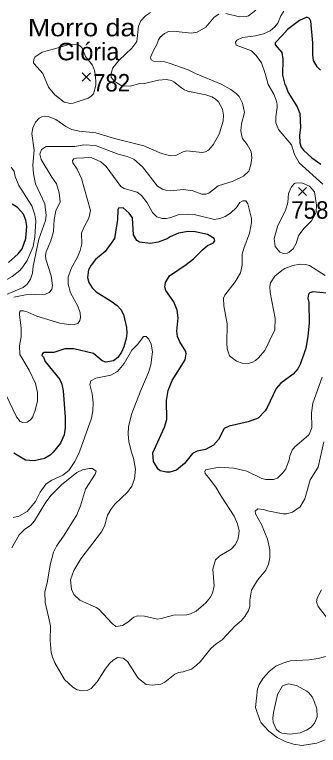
# Model space of a CAD drawing. Extents: x 294.2 to 320.3, y 7482.7 to 7510.7.
# Drawn here: x 311.011 to 312.401, y 7493.71 to 7497.059 of the extents above; entities that cross this region are included whole.
import ezdxf
from ezdxf.enums import TextEntityAlignment as Align

# ---------------------------------------------------------------- set-up
doc = ezdxf.new("R2010")
doc.units = 0
doc.header["$LTSCALE"] = 0.032
for name, color, linetype, lineweight in [('1', 7, 'Continuous', 25), ('2', 7, 'Continuous', 13), ('21', 7, 'Continuous', 25)]:
    doc.layers.add(name, color=color, linetype=linetype, lineweight=lineweight)
doc.layers.add('61', color=7, linetype='Continuous')

msp = doc.modelspace()

# ---------------------------------------------------------------- linework, layer by layer
at = {"layer": '1'}
for points in [[(312.4111, 7496.8046), (312.3961, 7496.8203), (312.3793, 7496.8495), (312.3762, 7496.8731), (312.3758, 7496.9296), (312.3664, 7497.0295), (312.3601, 7497.0413), (312.3479, 7497.0468), (312.3148, 7497.0327), (312.259, 7496.991), (312.237, 7496.9643), (312.2025, 7496.9304), (312.2025, 7496.9214), (312.2332, 7496.8857), (312.2377, 7496.855), (312.237, 7496.7822), (312.2472, 7496.7382), (312.2505, 7496.7364), (312.2623, 7496.7018), (312.3039, 7496.6358), (312.3155, 7496.6054), (312.3186, 7496.5419), (312.3147, 7496.5065), (312.3162, 7496.4721), (312.3225, 7496.4517), (312.3327, 7496.4375), (312.3705, 7496.4022), (312.4126, 7496.3736)], [(310.9831, 7495.9225), (311.0281, 7495.9621), (311.0452, 7495.9854), (311.063, 7496.0335), (311.0665, 7496.0893), (311.0627, 7496.1173), (311.0518, 7496.1452), (311.0236, 7496.1756), (310.9995, 7496.1911)], [(311.6764, 7494.9689), (311.6675, 7494.9754), (311.6458, 7495.0104), (311.6432, 7495.0507), (311.6968, 7495.1682), (311.7077, 7495.2033), (311.7065, 7495.2908), (311.7134, 7495.3367), (311.7313, 7495.3827), (311.792, 7495.4772), (311.7958, 7495.504), (311.7946, 7495.5155), (311.7671, 7495.5589), (311.7569, 7495.5845), (311.7537, 7495.6087), (311.7594, 7495.67), (311.755, 7495.7045), (311.7396, 7495.7428), (311.7026, 7495.7952), (311.6988, 7495.8105), (311.7017, 7495.8309), (311.719, 7495.8616), (311.7953, 7495.9135), (311.8291, 7495.9402), (311.87, 7495.9807), (311.8943, 7496.0003), (311.9211, 7496.0137), (311.9266, 7496.0224), (311.9242, 7496.0334), (311.8935, 7496.0515), (311.8373, 7496.0639), (311.8045, 7496.0648), (311.7612, 7496.057), (311.7227, 7496.0412), (311.7093, 7496.0318), (311.668, 7496.0169), (311.6334, 7496.0106), (311.5831, 7496.0161), (311.5705, 7496.0232), (311.5556, 7496.0499), (311.55, 7496.1271), (311.5347, 7496.1489), (311.5072, 7496.1738), (311.4862, 7496.1718), (311.483, 7496.1648), (311.4823, 7496.1201), (311.4682, 7496.0338), (311.4249, 7495.974), (311.3805, 7495.9368), (311.3612, 7495.9101), (311.3487, 7495.8897), (311.3447, 7495.8543), (311.351, 7495.8307), (311.3652, 7495.8071), (311.384, 7495.789), (311.4528, 7495.7466), (311.4804, 7495.7262), (311.4969, 7495.7081), (311.5087, 7495.6853), (311.5223, 7495.6247), (311.5247, 7495.5988), (311.5215, 7495.5752), (311.5105, 7495.5367), (311.4999, 7495.5123), (311.4834, 7495.4879), (311.4638, 7495.4722), (311.4292, 7495.4667), (311.4111, 7495.473), (311.372, 7495.506), (311.2821, 7495.5277), (311.2404, 7495.5277), (311.1909, 7495.5112), (311.146, 7495.5104), (311.139, 7495.5065), (311.135, 7495.4962), (311.1429, 7495.4899), (311.151, 7495.4695), (311.2174, 7495.3865), (311.2269, 7495.3648), (311.234, 7495.3342), (311.2423, 7495.2142), (311.2421, 7495.1647), (311.2382, 7495.1332), (311.2217, 7495.0955), (311.1873, 7495.0538), (311.1737, 7495.0396), (311.1485, 7495.0247), (311.0999, 7495.0137), (311.0603, 7495.0168), (311.0073, 7495.0494)], [(312.4402, 7495.783), (312.375, 7495.7885), (312.3624, 7495.7846), (312.3553, 7495.7775), (312.3532, 7495.7594), (312.3577, 7495.739), (312.359, 7495.6458), (312.3519, 7495.5845), (312.343, 7495.5308), (312.3347, 7495.5027), (312.3181, 7495.4568), (312.3066, 7495.4363), (312.2849, 7495.4114), (312.2293, 7495.3705), (312.2083, 7495.3457), (312.1668, 7495.2582), (312.1571, 7495.2435), (312.1248, 7495.2089), (312.0792, 7495.1924), (311.9931, 7495.1728), (311.9695, 7495.1618), (311.9444, 7495.1114), (311.9216, 7495.0855), (311.8839, 7495.066), (311.8469, 7495.0577)], [(311.8469, 7495.0577), (311.8252, 7495.0475), (311.7881, 7495.0022), (311.7524, 7494.9715), (311.7218, 7494.9619), (311.7065, 7494.9619), (311.6764, 7494.9689)]]:
    msp.add_lwpolyline(points, dxfattribs=at)
at = {"layer": '2'}
for points in [[(312.1151, 7497.0797), (312.0806, 7497.0536), (312.0704, 7497.0498), (312.0397, 7497.0485), (311.9772, 7497.0638)], [(312.2421, 7497.0753), (312.2294, 7497.0542), (312.2153, 7497.0198), (312.2013, 7497.0031), (312.1796, 7496.9852), (312.1496, 7496.9712), (312.1138, 7496.9617), (312.0538, 7496.954), (312.0283, 7496.9418), (312.0218, 7496.9335), (312.025, 7496.9195), (312.0947, 7496.8927), (312.1163, 7496.8723), (312.14, 7496.8378), (312.1579, 7496.7899), (312.1719, 7496.7388), (312.1974, 7496.6941), (312.2083, 7496.6673), (312.2128, 7496.6494), (312.2128, 7496.6328), (312.207, 7496.5907), (312.207, 7496.5639), (312.2179, 7496.5319), (312.2779, 7496.4617), (312.2919, 7496.4183), (312.3123, 7496.38), (312.4215, 7496.2816)], [(311.6324, 7497.0689), (311.6107, 7497.0536), (311.5883, 7497.0313), (311.5781, 7497.0057), (311.5705, 7496.9355), (311.5475, 7496.9061), (311.49, 7496.8506), (311.46, 7496.8154), (311.4523, 7496.7905), (311.4528, 7496.7732), (311.4667, 7496.7544), (311.5017, 7496.7333), (311.5405, 7496.7316), (311.5843, 7496.7429), (311.5979, 7496.742), (311.6694, 7496.7586), (311.7052, 7496.7612), (311.7282, 7496.7573), (311.7397, 7496.7516), (311.7747, 7496.7235), (311.7888, 7496.7139), (311.8035, 7496.7088), (311.8865, 7496.6922), (311.9133, 7496.682), (311.9287, 7496.6731), (311.9433, 7496.6596), (311.9625, 7496.6252), (311.9669, 7496.5984), (311.9656, 7496.5716), (311.9465, 7496.5115), (311.9191, 7496.4617), (311.898, 7496.4381), (311.884, 7496.4304), (311.8686, 7496.4279), (311.7997, 7496.4343), (311.7818, 7496.4298), (311.7486, 7496.4138), (311.7256, 7496.4126), (311.6828, 7496.4221), (311.603, 7496.4573), (311.4677, 7496.4917), (311.3834, 7496.5173), (311.3068, 7496.5255), (311.2723, 7496.5326), (311.2455, 7496.5466), (311.2001, 7496.5779), (311.165, 7496.5919), (311.1497, 7496.5939), (311.135, 7496.5913), (311.1235, 7496.5843), (311.1062, 7496.5664), (311.0942, 7496.5409), (311.0903, 7496.5141), (311.1005, 7496.4375), (311.0948, 7496.3698), (311.0973, 7496.3289), (311.1069, 7496.2842), (311.1497, 7496.1923), (311.1554, 7496.1387), (311.1529, 7496.1157), (311.1222, 7496.0301), (311.096, 7495.9063), (311.0929, 7495.8743), (311.0839, 7495.8469), (311.068, 7495.8233), (311.0501, 7495.8086), (310.9671, 7495.7728)], [(311.9453, 7497.0619), (311.9242, 7497.0478), (311.8859, 7497.0018), (311.8469, 7496.9782), (311.8188, 7496.9744), (311.7371, 7496.984), (311.7154, 7496.9814), (311.6962, 7496.9725), (311.6764, 7496.9553), (311.6694, 7496.9431), (311.6624, 7496.9227), (311.6445, 7496.8921), (311.6349, 7496.8671), (311.633, 7496.8614), (311.6356, 7496.8518), (311.6464, 7496.8455), (311.6975, 7496.8422), (311.718, 7496.8371), (311.8048, 7496.8059)], [(311.8048, 7496.8059), (311.838, 7496.7893), (311.9567, 7496.7401), (312.0001, 7496.7158), (312.0251, 7496.698), (312.0378, 7496.6839), (312.0544, 7496.6533)], [(312.0544, 7496.6533), (312.0627, 7496.6099), (312.0493, 7496.5588), (312.0468, 7496.5281), (312.0499, 7496.5077), (312.0537, 7496.4911), (312.0755, 7496.4643), (312.0927, 7496.4323), (312.0959, 7496.403), (312.0921, 7496.3711), (312.0831, 7496.3417), (312.0589, 7496.3181), (312.0117, 7496.2957), (311.9427, 7496.2746), (311.8993, 7496.2402), (311.8859, 7496.2363), (311.8674, 7496.2369), (311.8265, 7496.2523), (311.7844, 7496.2581), (311.7231, 7496.2517), (311.7026, 7496.2542), (311.6873, 7496.2599), (311.6649, 7496.2727), (311.596, 7496.3621), (311.5571, 7496.396), (311.5264, 7496.4087), (311.4843, 7496.4195), (311.3808, 7496.4598), (311.3285, 7496.463), (311.2863, 7496.4553), (311.1548, 7496.4553), (311.1337, 7496.4413), (311.1267, 7496.4196), (311.1331, 7496.3953), (311.181, 7496.3136), (311.2027, 7496.283), (311.2155, 7496.2421), (311.2193, 7496.2012), (311.2001, 7496.1604), (311.1925, 7496.1195), (311.1886, 7496.0659), (311.1772, 7496.0225), (311.1554, 7495.9727), (311.1522, 7495.9548), (311.1535, 7495.9382), (311.179, 7495.8616), (311.1841, 7495.8181), (311.181, 7495.7996), (311.1695, 7495.7849), (311.1523, 7495.7772), (311.0616, 7495.7754), (311.008, 7495.7639)], [(312.027, 7495.4702), (311.9944, 7495.4951), (311.9842, 7495.527), (311.9822, 7495.5538), (311.9835, 7495.6419), (311.9689, 7495.7249), (311.9669, 7495.7594), (311.9727, 7495.7741), (312.0199, 7495.8341), (312.0442, 7495.8756), (312.0525, 7495.9114), (312.0525, 7495.9612), (312.0595, 7495.988), (312.0863, 7496.0569), (312.0953, 7496.1067), (312.0946, 7496.1246), (312.078, 7496.1923), (312.0684, 7496.205), (312.0627, 7496.2063), (312.0551, 7496.2063), (312.0416, 7496.1974), (312.0257, 7496.175), (311.9995, 7496.1495), (311.9746, 7496.1342), (311.9504, 7496.1252), (311.9254, 7496.1207), (311.8329, 7496.1424), (311.8073, 7496.1444), (311.7639, 7496.1437), (311.7218, 7496.1278), (311.7039, 7496.1246), (311.686, 7496.1252), (311.6618, 7496.1322), (311.6426, 7496.1527), (311.617, 7496.1961), (311.5922, 7496.2306), (311.5724, 7496.2453), (311.5124, 7496.2625), (311.4964, 7496.2714), (311.4293, 7496.3634), (311.4051, 7496.3851), (311.3617, 7496.4042), (311.294, 7496.4017), (311.2825, 7496.3985), (311.2755, 7496.3902), (311.2768, 7496.3793), (311.2978, 7496.3506), (311.3176, 7496.3085), (311.3585, 7496.1617), (311.3514, 7496.1259), (311.3285, 7496.0838), (311.3176, 7496.0569), (311.3182, 7496.0084), (311.3112, 7495.9778), (311.2985, 7495.9471), (311.2704, 7495.896), (311.2563, 7495.8552), (311.2557, 7495.8245), (311.2665, 7495.7837), (311.301, 7495.7224), (311.3106, 7495.6917), (311.3125, 7495.6713), (311.3099, 7495.6566), (311.2997, 7495.6438), (311.285, 7495.6387), (311.2685, 7495.6375), (311.2174, 7495.6451), (311.1127, 7495.6764), (311.0718, 7495.6962), (311.0514, 7495.7013), (311.0379, 7495.7013), (311.0335, 7495.6949), (311.0329, 7495.6841), (311.0405, 7495.6228), (311.0405, 7495.5819), (311.0329, 7495.5411), (311.0354, 7495.5015), (311.0776, 7495.43), (311.1062, 7495.3687), (311.1152, 7495.3278), (311.1152, 7495.2869), (311.1056, 7495.2461), (311.0942, 7495.2154), (311.0845, 7495.202), (311.0693, 7495.1918), (311.0488, 7495.1892), (311.0361, 7495.1944), (311.0194, 7495.2154), (310.9716, 7495.3176)], [(310.8145, 7495.6177), (310.8343, 7495.7032), (310.8598, 7495.7466), (310.8911, 7495.7836), (310.9275, 7495.8188), (311.0003, 7495.8584), (311.0348, 7495.8871), (311.0482, 7495.903), (311.0692, 7495.9324), (311.0954, 7495.9969), (311.1037, 7496.0391), (311.1082, 7496.1144), (311.1037, 7496.1412), (311.0896, 7496.1821), (311.0303, 7496.2766), (311.0143, 7496.3174), (311.0092, 7496.3404), (310.9961, 7496.3601)], [(312.4324, 7495.8635), (312.3603, 7495.9088), (312.3424, 7495.9139), (312.3168, 7495.9152), (312.2836, 7495.9088), (312.2479, 7495.8954), (312.2332, 7495.8871), (312.2013, 7495.8602), (312.1821, 7495.8296), (312.1783, 7495.813), (312.1802, 7495.7862), (312.2032, 7495.6662), (312.2013, 7495.6138), (312.1553, 7495.5193)], [(311.0041, 7494.7551), (311.031, 7494.7602), (311.0686, 7494.7812), (311.1069, 7494.8278), (311.1286, 7494.8707), (311.1561, 7494.9083), (311.181, 7494.9249), (311.2314, 7494.9479), (311.2595, 7494.9696), (311.2863, 7495.0111), (311.308, 7495.0558), (311.3623, 7495.209), (311.3693, 7495.2435), (311.3706, 7495.2793), (311.3667, 7495.3214), (311.3553, 7495.3636), (311.3591, 7495.3802), (311.3834, 7495.3923), (311.4511, 7495.4063), (311.4817, 7495.4242), (311.5117, 7495.4599), (311.5475, 7495.5219), (311.5755, 7495.5487), (311.6011, 7495.5844), (311.6132, 7495.5838), (311.6254, 7495.5717), (311.6362, 7495.5487), (311.6413, 7495.5142), (311.6349, 7495.4542), (311.6241, 7495.4185), (311.5864, 7495.3329), (311.5468, 7495.2308), (311.5328, 7495.172), (311.5309, 7495.1363), (311.5334, 7495.1031), (311.5442, 7495.0584), (311.5557, 7495.0264), (311.5641, 7494.9754), (311.5596, 7494.9319), (311.5468, 7494.8975), (311.527, 7494.8706), (311.4702, 7494.8157), (311.451, 7494.7915), (311.4364, 7494.7647), (311.4217, 7494.7149), (311.4089, 7494.688), (311.3144, 7494.5648), (311.2825, 7494.5118), (311.2665, 7494.4684), (311.271, 7494.4263), (311.2825, 7494.4007), (311.3093, 7494.3758), (311.3847, 7494.3426), (311.3968, 7494.3337), (311.4568, 7494.2679), (311.474, 7494.2551), (311.5047, 7494.2596), (311.5296, 7494.2749), (311.5571, 7494.2973), (311.573, 7494.3043), (311.6056, 7494.3018), (311.6643, 7494.289)], [(312.1553, 7495.5193), (312.1272, 7495.4861), (312.1125, 7495.4746), (312.0959, 7495.4651), (312.0793, 7495.46), (312.0525, 7495.4618), (312.027, 7495.4702)], [(311.8418, 7494.3254), (311.8859, 7494.363), (311.9063, 7494.3873), (311.9171, 7494.4071), (311.9235, 7494.4416), (311.9184, 7494.5182), (311.9306, 7494.5604), (311.9503, 7494.5782), (312.0021, 7494.6088), (312.0205, 7494.6293), (312.0308, 7494.6485), (312.0359, 7494.6663), (312.0384, 7494.6932), (312.0302, 7494.7251), (312.0154, 7494.7608), (311.9554, 7494.8515), (311.9318, 7494.8936), (311.898, 7494.9377), (311.8826, 7494.9556), (311.882, 7494.9657), (311.8852, 7494.9728), (311.9465, 7494.9843), (312.0142, 7494.9798), (312.0742, 7494.9671), (312.1419, 7494.9326), (312.1598, 7494.9287), (312.1955, 7494.9281), (312.2134, 7494.9345), (312.2389, 7494.9594), (312.2517, 7494.9779), (312.2677, 7495.0188), (312.2702, 7495.0367), (312.2817, 7495.0622), (312.2926, 7495.0775), (312.3564, 7495.1311), (312.3609, 7495.1381), (312.3704, 7495.1669), (312.3692, 7495.2346), (312.3755, 7495.278), (312.4184, 7495.3968)], [(312.4266, 7495.1018), (312.4005, 7494.9843), (312.3634, 7494.9268), (312.3385, 7494.84), (312.3175, 7494.803), (312.2824, 7494.7781), (312.2543, 7494.771), (312.2402, 7494.7704), (312.1687, 7494.785), (312.1502, 7494.7908), (312.1233, 7494.7934), (312.1119, 7494.7838), (312.1138, 7494.771), (312.1406, 7494.7225), (312.1687, 7494.6548), (312.1783, 7494.6063), (312.1789, 7494.5693), (312.1732, 7494.5412), (312.1604, 7494.5131), (312.1221, 7494.4665), (312.0946, 7494.4212), (312.0869, 7494.3752), (312.0869, 7494.3471), (312.0812, 7494.3279), (312.0646, 7494.2999), (312.048, 7494.28), (312.0206, 7494.2583), (311.9606, 7494.1938), (311.9325, 7494.1753), (311.9088, 7494.1536), (311.8597, 7494.0923), (311.8437, 7494.077), (311.8201, 7494.0598), (311.7818, 7494.0476), (311.7614, 7494.0444), (311.7435, 7494.0368), (311.6981, 7493.9991), (311.6796, 7493.9902), (311.6426, 7493.9857), (311.6132, 7493.9889), (311.5781, 7494.0163), (311.5698, 7494.0266), (311.5283, 7494.0943), (311.5085, 7494.1096), (311.4817, 7494.1121), (311.4619, 7494.1), (311.4472, 7494.0866), (311.4249, 7494.0591), (311.3891, 7494.001), (311.361, 7493.9704), (311.3438, 7493.9608), (311.3247, 7493.9601), (311.2978, 7493.9652), (311.2768, 7493.9767), (311.2397, 7494.0112), (311.195, 7494.0879), (311.1841, 7494.1147), (311.179, 7494.1351), (311.1739, 7494.19), (311.1746, 7494.2577), (311.1663, 7494.2986)], [(311.202, 7494.6229), (311.2385, 7494.6727), (311.2965, 7494.7672), (311.3131, 7494.8081), (311.3361, 7494.8847), (311.3802, 7494.9524), (311.384, 7494.9664), (311.368, 7494.9785), (311.3515, 7494.9785), (311.3221, 7494.9734), (311.2953, 7494.96), (311.2263, 7494.9038), (311.179, 7494.856), (311.1535, 7494.8247), (311.1018, 7494.7391), (311.0846, 7494.7199), (311.0565, 7494.6989), (311.0316, 7494.6753), (310.9977, 7494.6153)], [(311.1663, 7494.2986), (311.1509, 7494.365), (311.1497, 7494.4122), (311.1618, 7494.462), (311.1739, 7494.5374), (311.1892, 7494.5961), (311.202, 7494.6229)], [(312.4426, 7494.2909), (312.3992, 7494.3471), (312.3921, 7494.3675), (312.3947, 7494.3854), (312.4145, 7494.4224)], [(311.6643, 7494.289), (311.6822, 7494.2909), (311.6988, 7494.2967), (311.7384, 7494.3062), (311.7984, 7494.3087), (311.8163, 7494.3133), (311.8418, 7494.3254)], [(312.4318, 7493.7361), (312.3935, 7493.7201), (312.3258, 7493.7099), (312.2875, 7493.7156), (312.2492, 7493.7271), (312.2121, 7493.7456), (312.1738, 7493.7756), (312.1393, 7493.8133), (312.1323, 7493.8248), (312.1138, 7493.8836), (312.1227, 7493.9691), (312.1298, 7493.9883), (312.1476, 7494.0176), (312.1751, 7494.0483), (312.207, 7494.0732), (312.2453, 7494.0904), (312.2734, 7494.0974), (312.359, 7494.1025), (312.3998, 7494.1083), (312.4458, 7494.1204)]]:
    msp.add_lwpolyline(points, dxfattribs=at)
for points in [[(311.1369, 7496.8875), (311.1044, 7496.8659), (311.0993, 7496.8556), (311.098, 7496.8384), (311.1005, 7496.8333), (311.1401, 7496.7886), (311.1663, 7496.7261), (311.1956, 7496.6909), (311.2384, 7496.6583), (311.2672, 7496.652), (311.2787, 7496.6532), (311.3476, 7496.6762), (311.3604, 7496.6845), (311.3713, 7496.6967), (311.3827, 7496.7363), (311.3827, 7496.7465), (311.3817, 7496.7778), (311.3767, 7496.8031), (311.3674, 7496.8282), (311.3348, 7496.8678), (311.3189, 7496.9087), (311.3029, 7496.9214), (311.2646, 7496.9233), (311.1829, 7496.8997)], [(312.2644, 7496.2395), (312.2613, 7496.1987), (312.2498, 7496.1617), (312.2153, 7496.0927), (312.1993, 7496.0327), (312.2032, 7495.9969), (312.2243, 7495.9707), (312.2415, 7495.965), (312.2574, 7495.9656), (312.2676, 7495.9707), (312.2849, 7495.9861), (312.2996, 7496.0097), (312.3098, 7496.0454), (312.3155, 7496.0544), (312.3366, 7496.0805), (312.3698, 7496.1137), (312.3915, 7496.1529), (312.392, 7496.1857), (312.3832, 7496.2472), (312.3596, 7496.2727), (312.3245, 7496.2887), (312.2964, 7496.2874), (312.2913, 7496.2855), (312.2785, 7496.2702)], [(312.3838, 7493.9084), (312.3934, 7493.8772), (312.3947, 7493.8401), (312.3839, 7493.8121), (312.3673, 7493.7935), (312.3462, 7493.7795), (312.3181, 7493.7673), (312.2696, 7493.7609), (312.2338, 7493.766), (312.221, 7493.7725), (312.2077, 7493.7846), (312.1942, 7493.8159), (312.1923, 7493.835), (312.1949, 7493.8612), (312.214, 7493.9436), (312.237, 7493.9825), (312.2645, 7493.9915), (312.3015, 7493.9851), (312.3488, 7493.9589), (312.3571, 7493.9512), (312.373, 7493.9321)]]:
    msp.add_lwpolyline(points, close=True, dxfattribs=at)
at = {"layer": '21'}
for p, q in [((311.3204, 7496.7921), (311.3579, 7496.7546)), ((311.3579, 7496.7921), (311.3204, 7496.7546)), ((312.3097, 7496.2672), (312.3472, 7496.2297)), ((312.3472, 7496.2672), (312.3097, 7496.2297))]:
    msp.add_line(p, q, dxfattribs=at)

# ---------------------------------------------------------------- texts
at = {"layer": '61'}
for s, width, p in [('Morro da', 1.15, (311.318, 7496.9598)), ('782', 0.95, (311.4547, 7496.707)), ('758', 0.95, (312.3619, 7496.1238))]:
    msp.add_text(s, height=0.08, dxfattribs=dict(at, width=width)).set_placement(p, align=Align.CENTER)
msp.add_text('  Glória', height=0.08, dxfattribs=at).set_placement((311.318, 7496.8498), align=Align.CENTER)

doc.saveas('drawing.dxf')
